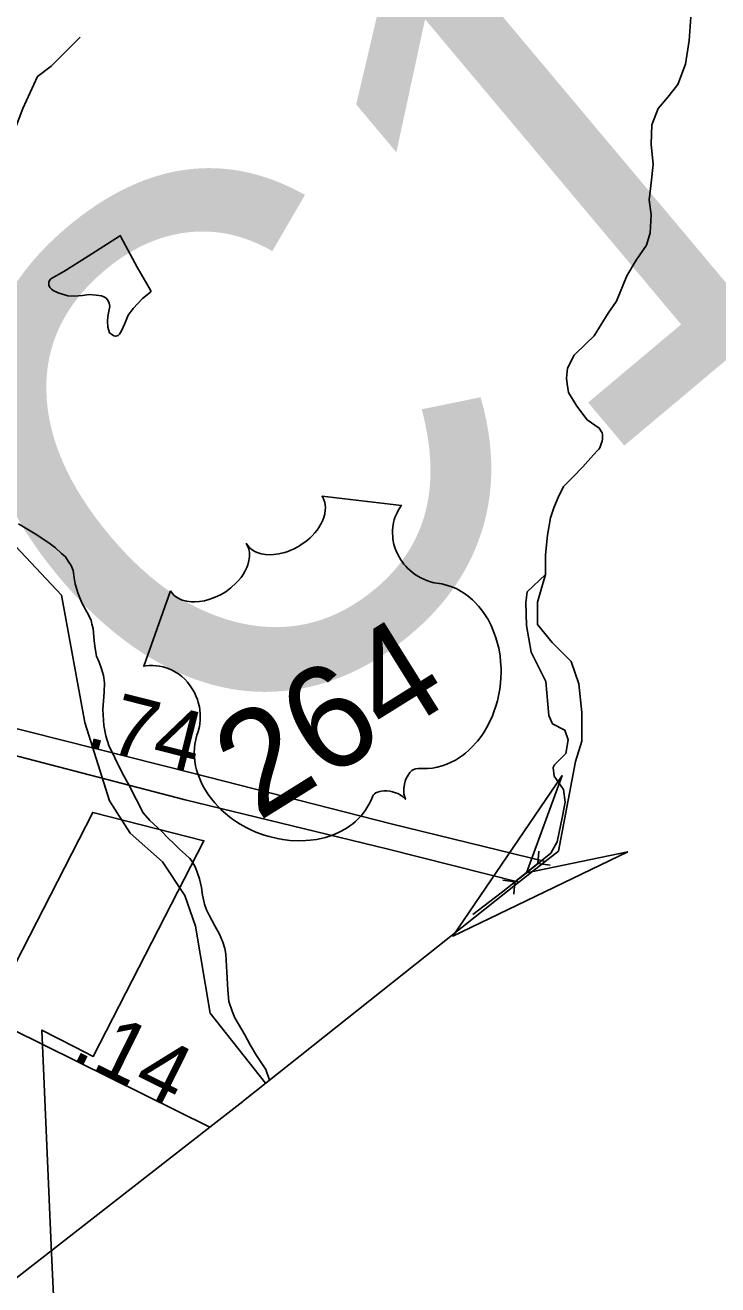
# Model space of a CAD drawing. Extents: x 2001466 to 31450019, y -30647475 to 847247.
# Drawn here: x 2218380 to 2221232, y 751733 to 756921 of the extents above; entities that cross this region are included whole.
import ezdxf

# ---------------------------------------------------------------- set-up
doc = ezdxf.new("R2010")
doc.units = 0
for name, color, linetype in [('Exist Boundary Political City Limit New', 7, 'Continuous'), ('Exist Boundary Political CountyLine', 7, 'Continuous'), ('Exist Hydrographic Creek Single Shore', 7, 'Continuous'), ('Exist Hydrographic Misc Water Feature', 7, 'Continuous'), ('Exist Road Non-System Type 51', 7, 'Continuous'), ('Exist Road Primary US Divided Attributed', 7, 'Continuous'), ('Exist Road Primary US Mileage Hundredths English Label', 7, 'Continuous'), ('Exist Road Primary US Shield CELL', 7, 'Continuous'), ('Exist Road Primary US Shield Number Label', 7, 'Continuous'), ('Exist Road Secondary Structure Culvert Attributed CELL', 7, 'Continuous'), ('Exist Road Secondary Structure Culvert CELL', 7, 'Continuous'), ('Exist Road Secondary Structure Culvert Number Label', 7, 'Continuous'), ('Map Preparation Boundary City Limit Buffer Line', 7, 'Continuous')]:
    doc.layers.add(name, color=color, linetype=linetype)

msp = doc.modelspace()

# ---------------------------------------------------------------- linework, layer by layer
at = {"layer": 'Exist Boundary Political City Limit New'}
msp.add_lwpolyline([(2218499, 751629.2), (2218488.5, 751863.2), (2218448.2, 752782.3), (2218585.5, 752711.2), (2218660, 752673.6), (2219116, 753561.8), (2218658, 753678.4), (2218250.2, 752884)], dxfattribs=at)
at = {"layer": 'Exist Boundary Political CountyLine'}
for points in [[(2220575.6, 753519.5), (2220646.4, 753888.4), (2220672.7, 753971.5), (2220672.7, 754089.6), (2220659.6, 754207.7), (2220629, 754299.5), (2220550.3, 754378.3), (2220489.1, 754452.6), (2220489.9, 754544.5), (2220522.7, 754658.2), (2220522.7, 754739.2), (2220530.4, 754820.1), (2220543.9, 754891.4), (2220557, 754933.4), (2220574.2, 754975.1), (2220597.3, 755020.8), (2220634.7, 755059.5), (2220677, 755101.2), (2220720.7, 755150.8), (2220738.9, 755171), (2220741.7, 755174.9), (2220745.8, 755180.1), (2220748.3, 755184.5), (2220753.7, 755200.7), (2220755.7, 755207.8), (2220757.1, 755217.7), (2220757.5, 755224.6), (2220757.8, 755231.6), (2220757.1, 755236.9), (2220755.8, 755242.2), (2220744.2, 755261.4), (2220694.6, 755295.9), (2220651.1, 755351.3), (2220617.2, 755408.2), (2220612.5, 755442.9), (2220609.6, 755466.6), (2220613.3, 755508.2), (2220640.2, 755562.2), (2220690.4, 755609.9), (2220722.8, 755640.9), (2220781.1, 755734.4), (2220815.4, 755783.6), (2220858, 755888.3), (2220896.4, 755953.3), (2220938.6, 756014.8), (2220954.4, 756065.5), (2220958.1, 756139.3), (2220950.3, 756201.3), (2220957.4, 756271.8), (2220965.8, 756347.2), (2220958.1, 756430.6), (2220960, 756510.5), (2220987.2, 756577.1), (2221027.1, 756624.3), (2221067.4, 756675.9), (2221098.7, 756760.8), (2221114.2, 756858.1), (2221122, 756973.4)], [(2214340.4, 748847.9), (2214483.1, 748946.3), (2214947, 749266.5), (2216906.7, 750643.2), (2216909.5, 750645.2), (2218191.5, 751643.2), (2219140.2, 752381.9), (2219276.4, 752488.2), (2219279.3, 752490.2), (2220413.4, 753390.7), (2220521.6, 753476.6), (2220575.6, 753519.5)]]:
    msp.add_lwpolyline(points, dxfattribs=at)
at = {"layer": 'Exist Hydrographic Creek Single Shore'}
for points in [[(2218027.7, 754927.6), (2218319.7, 754797), (2218529.6, 754572.9), (2218624.8, 754049.4), (2218726.7, 753725.8), (2218811.8, 753592.9), (2218945.7, 753475.3), (2219037.8, 753335.7), (2219080.6, 753210.1), (2219141.7, 752851.3), (2219369.7, 752563.7)], [(2220522.7, 754658.2), (2220447.8, 754586.8), (2220441.8, 754542.7), (2220443.8, 754448.4), (2220463.8, 754338), (2220524, 754217.6), (2220536, 754077.1), (2220552.1, 754043), (2220602.2, 754016.9), (2220616.2, 753976.8), (2220606.2, 753920.6), (2220560.1, 753874.5), (2220554.1, 753863.6), (2220558.1, 753827.5), (2220596.2, 753773.3), (2220604.2, 753721.2), (2220592.2, 753663), (2220570.1, 753556.6), (2220544.1, 753510.5), (2220443.8, 753430.2), (2220339.5, 753347.9), (2220223.2, 753257.7)]]:
    msp.add_lwpolyline(points, dxfattribs=at)
at = {"layer": 'Exist Hydrographic Misc Water Feature'}
for points in [[(2218638.5, 755969.1), (2218767.5, 756051.8), (2218771.8, 756054), (2218773.7, 756049.6), (2218840.7, 755924.3), (2218895.3, 755828.8), (2218897.3, 755824.9), (2218895.3, 755820.7), (2218863.3, 755794.8), (2218823.9, 755754.5), (2218803.8, 755726.2), (2218790.1, 755692.2), (2218776.7, 755662.2), (2218768.3, 755648), (2218762.6, 755642), (2218752.9, 755639.8), (2218744.7, 755641.9), (2218734.7, 755647.8), (2218726.3, 755653.6), (2218720.5, 755677.6), (2218718.1, 755701.5), (2218719.7, 755721.5), (2218725.7, 755749.8), (2218727.7, 755761.7), (2218725.9, 755775.7), (2218719.7, 755787.6), (2218711.5, 755797.4), (2218703.3, 755801.5), (2218693.3, 755805.4), (2218671.5, 755809.1), (2218643.2, 755810.9), (2218615.4, 755807), (2218581.5, 755804.9), (2218555.5, 755806.3), (2218515.3, 755818.1), (2218495.2, 755828), (2218487.4, 755834.1), (2218481.5, 755839.8), (2218477.1, 755849.8), (2218477.1, 755862), (2218479.2, 755869.8), (2218484.9, 755875.8), (2218538.9, 755906.2), (2218638.5, 755969.1)], [(2218352.5, 754867.5), (2218420.8, 754825.9), (2218476.9, 754788.3), (2218504.6, 754768.7), (2218529.2, 754744.7), (2218545, 754730.9), (2218556.9, 754712.9), (2218569.2, 754694.8), (2218577.4, 754674.9), (2218581.3, 754645.1), (2218585.6, 754619.3), (2218595.9, 754583.3), (2218612.3, 754541.5), (2218634.4, 754501.6), (2218650.8, 754469.6), (2218654.5, 754453.6), (2218659.2, 754435.8), (2218663.1, 754385.7), (2218667.6, 754353.8), (2218673.8, 754321.7)], [(2218673.8, 754321.7), (2218683.8, 754297.8), (2218694.1, 754269.9), (2218702.3, 754242.3), (2218706.6, 754212.1), (2218705, 754174.2), (2218702.7, 754138), (2218699.2, 754102), (2218703.5, 754036.4), (2218711.9, 753994.2), (2218724.4, 753954.2), (2218748.4, 753902.7), (2218777.1, 753844.8), (2218807.3, 753789.1), (2218866.1, 753677.2), (2218892.4, 753645.7), (2218942.4, 753600), (2218966.6, 753574), (2218993.1, 753548.6), (2219014.8, 753526.6), (2219039.2, 753504.7), (2219057.4, 753488.9), (2219067.3, 753476.9), (2219081.2, 753450.9), (2219089.4, 753428.9), (2219097.8, 753405.3), (2219106.2, 753369.2)], [(2219106.2, 753369.2), (2219109.9, 753337.4), (2219118.3, 753301.2), (2219126.8, 753277.3), (2219137.2, 753255.4), (2219161.2, 753211.6), (2219179.5, 753177.6), (2219193.8, 753143.8), (2219201.8, 753117.9), (2219205.9, 753094.1), (2219210.6, 753020), (2219214.7, 752948), (2219219, 752900.2), (2219231.5, 752860.3), (2219243.4, 752832.5), (2219284.2, 752762.7), (2219306.6, 752720.8), (2219332.8, 752677), (2219371.2, 752619.3), (2219385.2, 752576)]]:
    msp.add_lwpolyline(points, dxfattribs=at)
at = {"layer": 'Exist Road Non-System Type 51'}
msp.add_lwpolyline([(2218606.4, 756871.3), (2218486.5, 756751.3), (2218429.6, 756709.3), (2218369.6, 756577.4), (2218324.7, 756457.5), (2218270.7, 756307.5), (2218207.8, 756181.6), (2218168.8, 756118.6), (2218147.8, 756073.6), (2218111.8, 756019.7), (2218078.9, 755971.7), (2217971, 755917.7), (2217905, 755911.7), (2217850.1, 755920.3), (2217778.2, 755925.8), (2217705.7, 755953.7), (2217585.8, 755992.7), (2217513.8, 756016.7), (2217343, 756085.6), (2217193.1, 756160.6), (2216628.9, 756328.5), (2216608.6, 756334.5)], dxfattribs=at)
at = {"layer": 'Exist Road Primary US Divided Attributed'}
for points in [[(2220521.6, 753476.6), (2219886.8, 753631.6), (2219069.5, 753839.6), (2217856.4, 754146.5)], [(2217993.4, 754001.6), (2219039, 753730.8), (2219869.6, 753528.6), (2220413.4, 753390.7)], [(2216777.4, 753571), (2217040.6, 753444.3), (2217650.1, 753131.2), (2218321.4, 752786.7), (2219140.2, 752381.9)]]:
    msp.add_lwpolyline(points, dxfattribs=at)
at = {"layer": 'Exist Road Primary US Shield CELL'}
msp.add_lwpolyline([(2218978.2, 754590.4), (2218984.4, 754581.7), (2218993.2, 754572.4), (2218998.4, 754567.9), (2219010, 754560.4), (2219026, 754553), (2219045.2, 754548), (2219064.9, 754545.4), (2219077.2, 754545.2), (2219097.1, 754546.5), (2219118.4, 754549.9), (2219140.6, 754556.2), (2219162.2, 754564.3), (2219184.7, 754575), (2219205.7, 754587.6), (2219227, 754603.2), (2219248.8, 754623.4), (2219258.5, 754633.5), (2219268.5, 754645.9), (2219277.3, 754658.2), (2219286, 754673.3), (2219292.2, 754686.5), (2219296.7, 754697.5), (2219301.4, 754715.8), (2219303.5, 754733), (2219303.3, 754741.9), (2219302.8, 754750.2), (2219299.2, 754766.2), (2219296.9, 754772.8), (2219290.3, 754785.4), (2219297.4, 754775.8), (2219302.3, 754770.1), (2219307.9, 754765), (2219314.5, 754760), (2219325, 754753.6), (2219334.9, 754749.1), (2219351.8, 754743.6), (2219361.4, 754741.7), (2219369.8, 754740.7), (2219391, 754739.7), (2219413.8, 754741.7), (2219424.6, 754743.3), (2219435.3, 754745.7), (2219448.5, 754749.2), (2219461.6, 754753.7), (2219474.2, 754758.8), (2219486.8, 754764.3), (2219499.3, 754770.8), (2219509.1, 754776.6), (2219520.9, 754784.1), (2219531.4, 754791.6), (2219541.8, 754799.9), (2219552.9, 754809.6), (2219561.5, 754818), (2219572.5, 754829.7), (2219581.7, 754841.3), (2219589.3, 754852.3), (2219598.4, 754867.9), (2219605.1, 754881.5), (2219609.1, 754893), (2219613.2, 754907.7), (2219615.7, 754923.8), (2219616.3, 754934.7), (2219615.1, 754944.9), (2219613.4, 754955.3), (2219610.1, 754965.4), (2219606.4, 754973.6), (2219602.5, 754980.3), (2219929.2, 754942.3), (2219925.3, 754937.2), (2219917, 754924), (2219911.1, 754912.6), (2219902.6, 754892.6), (2219899.8, 754882.8), (2219897.1, 754872.7), (2219895.2, 754862.6), (2219893.8, 754853.3), (2219892.9, 754840.6), (2219892.7, 754828.3), (2219893.2, 754815.1), (2219894.3, 754804.2), (2219898.6, 754782.5), (2219902.3, 754769.4), (2219906.1, 754758.7), (2219915.6, 754737.6), (2219920.8, 754727.9), (2219926.5, 754718.8), (2219933, 754709.4), (2219939.7, 754700.7), (2219947.4, 754692.1), (2219954.2, 754684.5), (2219963.5, 754675.7), (2219974.9, 754666), (2219987, 754657.3), (2220008.8, 754644.5), (2220033.6, 754633.2), (2220049.5, 754628), (2220064.4, 754624.4), (2220084.9, 754621.4), (2220096.2, 754619.5), (2220109.8, 754616.3), (2220133.4, 754609), (2220143.6, 754604.9), (2220154.4, 754600), (2220164.9, 754594.6), (2220175.9, 754588.5), (2220185.1, 754583), (2220204.4, 754569.1), (2220221.3, 754554.4), (2220229.8, 754546.4), (2220247.2, 754527.5), (2220255.4, 754517.9), (2220270.1, 754498.1), (2220285.9, 754472.8), (2220298.9, 754447.6), (2220311.8, 754416.8), (2220318.5, 754397.7), (2220324.9, 754374.7), (2220329.9, 754354.3), (2220335.4, 754323.2), (2220337.8, 754299.6), (2220339.5, 754271.3), (2220339.6, 754253.7), (2220339, 754234.3), (2220337.3, 754211.4), (2220334.4, 754186.3), (2220329.3, 754158.6), (2220324.3, 754137.4), (2220316.8, 754111.6), (2220311.8, 754096.7), (2220304, 754076.4), (2220292.3, 754050.5), (2220279.5, 754026.6), (2220268, 754007.5), (2220257.1, 753991.7), (2220242.3, 753972.3), (2220215.7, 753943.3), (2220205.5, 753933.6), (2220192.8, 753922.8), (2220180.6, 753913.4), (2220168.4, 753904.8), (2220151.4, 753894.2), (2220133.7, 753885), (2220116.3, 753877.3), (2220097.5, 753870.5), (2220076.9, 753864.8), (2220057.2, 753861.1), (2220036.3, 753859), (2219998.7, 753859.2), (2219988.4, 753858.5), (2219983.2, 753856.9), (2219972.5, 753850.9), (2219964, 753842.8), (2219956.4, 753832.5), (2219952.3, 753825.5), (2219947.6, 753815.2), (2219944.4, 753806.5), (2219941.4, 753794.7), (2219939.9, 753785.6), (2219938.9, 753778.5), (2219938.8, 753761.7), (2219939.6, 753754.4), (2219941.3, 753745.2), (2219945.6, 753732.9), (2219933.6, 753744.4), (2219924, 753750.9), (2219914.5, 753755.8), (2219905.5, 753759.6), (2219892.4, 753763.6), (2219881.5, 753766), (2219869, 753767.5), (2219857, 753767.4), (2219847.7, 753766.6), (2219839.7, 753765), (2219830.6, 753762.1), (2219823.9, 753758.6), (2219818.7, 753755.1), (2219812.4, 753749), (2219807, 753735.7), (2219801.6, 753723.4), (2219795.4, 753710.7), (2219787.3, 753696.7), (2219781, 753687.1), (2219773, 753676.4), (2219763.2, 753664.5), (2219751.9, 753652.7), (2219739.8, 753641.4), (2219728.9, 753631.9), (2219716.6, 753622.6), (2219705.1, 753614.9), (2219692.8, 753607.4), (2219680.8, 753601.2), (2219666.7, 753594.1), (2219648.7, 753586.3), (2219633.1, 753580.8), (2219616.3, 753575.7), (2219598.6, 753571.1), (2219578.9, 753567.3), (2219553.7, 753563.6), (2219535.5, 753562.1), (2219505.9, 753561), (2219469.3, 753562.8), (2219440.4, 753566.4), (2219418.3, 753570.4), (2219384.3, 753578.6), (2219363.6, 753584.8), (2219329, 753597.7), (2219305.6, 753608), (2219289.5, 753616.2), (2219264.7, 753630.1), (2219250, 753639.4), (2219229.7, 753653.6), (2219212.2, 753667.2), (2219196.3, 753680.6), (2219186.8, 753689.5), (2219171, 753705.7), (2219160.2, 753717.4), (2219146.4, 753734.1), (2219133.1, 753752.4), (2219121.8, 753770), (2219113.1, 753784.9), (2219104.1, 753803.1), (2219095.7, 753823.1), (2219089.4, 753840.9), (2219085.6, 753854.1), (2219081.7, 753870.7), (2219078.5, 753889.6), (2219076.7, 753908.5), (2219076.1, 753924.8), (2219076.7, 753943.1), (2219078.4, 753959.4), (2219082, 753978.4), (2219086.7, 753996.8), (2219091.9, 754012), (2219096.9, 754032.3), (2219098.8, 754043.9), (2219100.2, 754059.2), (2219100.5, 754072.9), (2219100.1, 754084.6), (2219098.8, 754101.5), (2219096.9, 754113.6), (2219092.7, 754131.4), (2219088.8, 754143.3), (2219083.1, 754158.2), (2219077, 754171.7), (2219067.9, 754187.8), (2219059.5, 754200.4), (2219048.4, 754214.5), (2219036.6, 754227.1), (2219025.3, 754237.6), (2219010.9, 754248.7), (2218999.3, 754256.2), (2218982, 754265.3), (2218964.5, 754272.8), (2218948.1, 754277.7), (2218932.4, 754281.3), (2218918.6, 754282.8), (2218905.9, 754283.6), (2218890.6, 754283.4), (2218876.6, 754282), (2218868.2, 754280.5)], close=True, dxfattribs=at)
at = {"layer": 'Exist Road Secondary Structure Culvert Attributed CELL'}
msp.add_lwpolyline([(2220861.3, 753516.7), (2220140.8, 753169.1), (2220591, 753830.4), (2220443.8, 753430.2)], close=True, dxfattribs=at)
at = {"layer": 'Exist Road Secondary Structure Culvert CELL'}
for p, q in [((2220494.9, 753518.8), (2220490.9, 753468.2)), ((2220396.7, 753392.3), (2220490.9, 753468.2)), ((2220541.2, 753461.4), (2220490.9, 753468.2)), ((2220346.4, 753399), (2220396.7, 753392.3)), ((2220392.7, 753341.7), (2220396.7, 753392.3))]:
    msp.add_line(p, q, dxfattribs=at)
at = {"layer": 'Map Preparation Boundary City Limit Buffer Line'}
msp.add_lwpolyline([(2218499, 751629.2), (2218488.5, 751863.2), (2218448.2, 752782.3), (2218585.5, 752711.2), (2218660, 752673.6), (2219116, 753561.8), (2218658, 753678.4), (2218250.2, 752884)], dxfattribs=at)

# ---------------------------------------------------------------- texts
at = {"layer": 'Exist Road Primary US Mileage Hundredths English Label'}
for s, rotation, p in [('.74', 345.8004, (2218622, 753952.8)), ('.14', 333.6885, (2218563.9, 752666.8))]:
    msp.add_text(s, height=250, rotation=rotation, dxfattribs=at).set_placement(p)
at = {"layer": 'Exist Road Primary US Shield Number Label'}
msp.add_text('264', height=425, rotation=31.918, dxfattribs=at).set_placement((2219338.4, 753638.3))
at = {"layer": 'Exist Road Secondary Structure Culvert Number Label'}
msp.add_text('C1032', height=2132.54, rotation=40, dxfattribs=at).set_placement((2219103.2, 753726))

doc.saveas('drawing.dxf')
